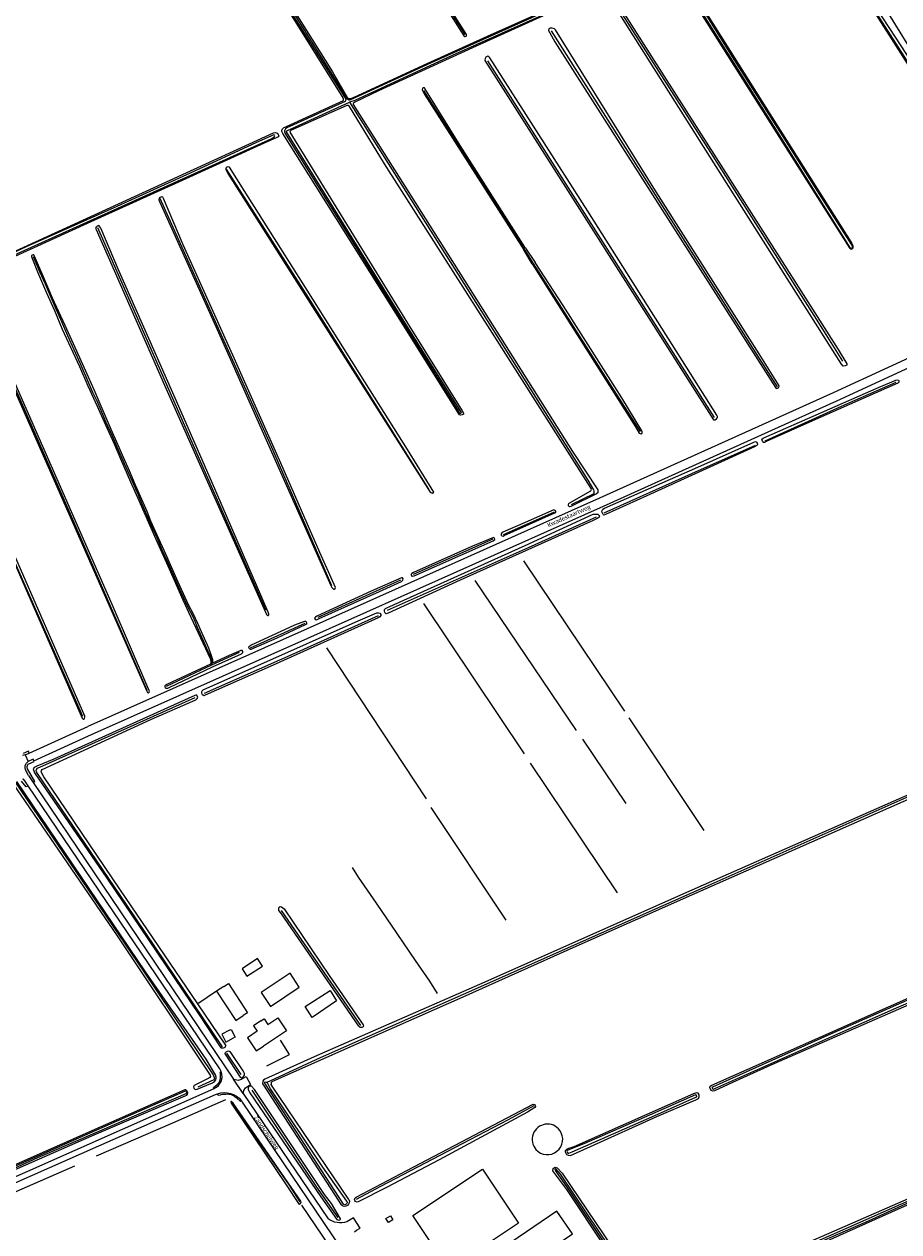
# Model space of a CAD drawing. Extents: x 177628 to 188968, y 384226 to 390673.
# Tile 376 of 393: x 185682 to 186181, y 388829 to 389518. Entities that reach past the tile are written whole.
import ezdxf

# ---------------------------------------------------------------- set-up
doc = ezdxf.new("R2010")
doc.units = 0
for name, color, linetype, lineweight in [('B01_T', 14, 'Continuous', 9), ('B02_T', 14, 'Continuous', 9), ('B14_F', 14, 'Continuous', 9), ('T02_F', 253, 'RASTER', 9), ('T04_F', 253, 'HAAG', 9), ('T07_F', 253, 'Continuous', 9), ('T09_F', 253, 'Continuous', 9), ('T22_F', 253, 'Continuous', 9), ('V00_F', 8, 'Continuous', 9), ('V00_T', 8, 'Continuous', 9), ('V06_F', 8, 'Continuous', 9), ('V06_T', 8, 'Continuous', 9), ('W01_F', 253, 'Continuous', 9), ('Z06', 7, 'Continuous', 9)]:
    doc.layers.add(name, color=color, linetype=linetype, lineweight=lineweight)
doc.styles.add('Legend', font='calibri.ttf')
doc.linetypes.add('HAAG', pattern='A,4,-1,[5,TOPOCAD.SHX,S=0.35,R=0,X=-0.35,Y=-0.35],-1', length=6)
doc.linetypes.add('RASTER', pattern='A,4,-1,[4,TOPOCAD.SHX,S=0.5,R=0,X=-0.5,Y=0],-1', length=6)

msp = doc.modelspace()

# ---------------------------------------------------------------- linework, layer by layer
at = {"layer": 'B01_T', "linetype": 'Continuous'}
for points in [[(185816.858, 388949.165), (185812.683, 388946.417), (185814.773, 388943.277), (185809.175, 388939.554), (185814.153, 388932.068), (185818.315, 388934.837)], [(185816.858, 388949.165), (185818.649, 388950.341), (185820.727, 388947.177), (185826.545, 388950.999), (185831.495, 388943.465), (185818.315, 388934.837)]]:
    msp.add_lwpolyline(points, dxfattribs=at)
at = {"layer": 'B02_T', "linetype": 'Continuous'}
for points in [[(185795.679, 388968.841), (185791.511, 388966.099)], [(185791.511, 388966.099), (185802.468, 388949.431), (185806.65, 388952.18)], [(185795.679, 388968.841), (185798.245, 388970.529), (185809.203, 388953.858), (185806.65, 388952.18)], [(185798.916, 388943.907), (185794.482, 388941.592), (185796.794, 388937.156), (185801.233, 388939.473)], [(185798.916, 388943.907), (185799.801, 388944.369), (185802.113, 388939.932), (185801.233, 388939.473)], [(185943.297, 388864.608), (185963.837, 388833.818), (185919.985, 388804.602), (185911.244, 388817.67), (185915.357, 388820.411), (185903.496, 388838.144), (185943.297, 388864.608)]]:
    msp.add_lwpolyline(points, dxfattribs=at)
at = {"layer": 'B14_F', "linetype": 'Continuous'}
for points in [[(185817.658, 388980.504), (185814.92, 388984.707), (185806.129, 388978.979), (185808.867, 388974.776), (185817.658, 388980.504)], [(185838.644, 388968.443), (185833.464, 388976.348), (185816.957, 388965.315), (185822.208, 388957.458), (185838.644, 388968.443)], [(185856.275, 388966.516), (185860.027, 388960.684), (185846.109, 388951.176), (185842.109, 388957.374), (185856.275, 388966.516)], [(185892.159, 388835.746), (185889.612, 388834.157), (185888.219, 388836.39), (185890.765, 388837.978), (185892.159, 388835.746)], [(185959.593, 388822.699), (185968.41, 388809.764), (185994.637, 388827.641), (185985.82, 388840.576), (185959.593, 388822.699)]]:
    msp.add_lwpolyline(points, dxfattribs=at)
for start, end in [(36.279406, 221.214808), (221.217566, 36.276648)]:
    msp.add_arc((185980.401, 388881.596), 8.721, start, end, dxfattribs=at)
at = {"layer": 'T02_F', "linetype": 'RASTER'}
msp.add_lwpolyline([(185791.511, 388966.099), (185780.731, 388958.958)], dxfattribs=at)
at = {"layer": 'T04_F', "linetype": 'HAAG'}
msp.add_lwpolyline([(185820.274, 388923.48), (185833.226, 388929.952), (185827.991, 388938.234)], dxfattribs=at)
at = {"layer": 'T07_F', "linetype": 'Continuous'}
for points in [[(185933.404, 389511.993), (185834.142, 389668.291)], [(186208.855, 389461.013), (186154.485, 389545.882), (186128.001, 389589.494), (186126.733, 389591.371), (186125.992, 389591.266), (186123.85, 389591.055), (186049.167, 389556.25)], [(186012.777, 389539.786), (186073.491, 389444.602), (186137.481, 389343.918), (186148.794, 389325.643)], [(185982.494, 389514.012), (186043.181, 389418.352), (186111.613, 389310.897)], [(186075.699, 389293.349), (185995.162, 389420.269), (185946.316, 389496.992)], [(185909.741, 389479.973), (185961.045, 389399.124), (185967.204, 389389.314)], [(185867.457, 389473.322), (185951.584, 389340.1), (186003.468, 389257.691), (186006.64, 389252.137), (186006.984, 389251.317), (186006.825, 389249.915), (185993.866, 389243.573)], [(185912.727, 389252.534), (185844.084, 389361.866), (185797.195, 389435.205)], [(185857.397, 389197.339), (185822.409, 389277.681), (185759.222, 389418.293)], [(185723.493, 389401.829), (185819.415, 389183.722)], [(185967.204, 389389.314), (185967.521, 389388.81)], [(185967.521, 389388.81), (185971.935, 389381.96)], [(185686.852, 389385.25), (185690.421, 389376.679), (185693.602, 389369.689), (185696.28, 389363.479), (185699.792, 389355.449), (185702.384, 389349.562), (185706.496, 389340.141), (185710.073, 389332.296), (185713.621, 389324.268), (185718.338, 389313.309), (185720.764, 389307.96), (185723.102, 389303.006), (185724.931, 389298.976), (185728.301, 389290.869), (185731.881, 389282.951), (185733.871, 389278.529), (185734.636, 389276.635), (185735.587, 389274.603), (185738.71, 389267.248), (185743.359, 389257.086), (185744.801, 389253.658), (185745.675, 389251.768), (185746.225, 389250.701), (185746.791, 389249.235), (185748.846, 389244.089), (185750.936, 389239.488), (185753.692, 389233.135), (185757.627, 389224.506), (185760.357, 389217.898), (185763.028, 389211.868), (185766.767, 389203.594), (185768.68, 389199.277), (185771.468, 389193.034), (185774.882, 389185.654), (185777.707, 389180.321), (185779.171, 389177.257), (185780.507, 389173.752), (185783.892, 389166.19), (185786.37, 389160.443), (185788.231, 389156.523), (185788.719, 389155.048), (185788.796, 389154.162), (185788.589, 389152.063)], [(185971.935, 389381.96), (185972.296, 389381.39)], [(185972.296, 389381.39), (186019.829, 389306.479), (186033.362, 389285.48)], [(185751.914, 389137.682), (185708.046, 389238.308), (185658.707, 389350.676), (185650.621, 389368.844)], [(185715.104, 389122.785), (185653.974, 389261.516), (185614.296, 389352.154)], [(186104.627, 389280.21), (186148.256, 389299.882), (186179.398, 389313.572)], [(186012.776, 389239.087), (186062.778, 389261.492), (186099.157, 389277.735)], [(185889.164, 389183.448), (185923.325, 389198.711), (185969.637, 389219.337), (186008.416, 389236.844)], [(185984.16, 389239.45), (185955.123, 389226.528)], [(185949.146, 389223.938), (185903.686, 389203.801)], [(185966.722, 389211.623), (186024.397, 389125.827)], [(185896.572, 389200.576), (185849.34, 389179.356)], [(185996.92, 389114.808), (185939.113, 389200.471)], [(185967.327, 389101.499), (185909.837, 389187.321)], [(185784.593, 389136.163), (185837.485, 389159.625), (185883.978, 389180.535)], [(185841.988, 389175.946), (185810.623, 389161.861)], [(185820.03, 388914.102), (185850.811, 388928.386), (185945.835, 388970.256), (186012.969, 389000.189), (186075.535, 389027.905), (186188.646, 389078.103), (186314.244, 389133.38), (186393.633, 389167.953)], [(185804.382, 389159.403), (185788.589, 389152.063)], [(185911.315, 389075.891), (185854.407, 389162.004)], [(185788.589, 389152.063), (185762.65, 389140.006)], [(185794.935, 388934.416), (185740.112, 389015.597), (185689.233, 389090.32), (185688.665, 389091.327), (185688.614, 389092.075), (185689.156, 389093.313), (185690.549, 389094.009), (185761.115, 389125.463), (185779.278, 389133.765)], [(186026.934, 389122.072), (186069.781, 389057.751)], [(186000.435, 389109.889), (186025.123, 389073.312)], [(186020.377, 389022.315), (185970.816, 389096.236)], [(185617.627, 389061.321), (185674.12, 389086.706), (185675.03, 389086.908), (185676.222, 389086.023), (185749.764, 388977.532), (185789.586, 388918.422), (185789.993, 388917.535), (185790.271, 388916.303), (185789.929, 388915.645), (185780.848, 388911.413)], [(185956.87, 389006.641), (185914.037, 389070.972)], [(185917.711, 388964.883), (185913.255, 388971.896), (185905.136, 388983.732), (185894.613, 388999.041), (185882.802, 389016.369), (185872.556, 389031.147), (185869.041, 389036.743)], [(185828.425, 389012.264), (185873.704, 388946.515)], [(185805.56, 388918.683), (185797.379, 388930.797)], [(185790.802, 388901.76), (185796.858, 388904.43)], [(185811.569, 388909.755), (185848.522, 388854.254), (185860.72, 388837.031)], [(185722.874, 388872.28), (185766.568, 388891.085), (185790.802, 388901.76)], [(185800.507, 388902.101), (185832.905, 388855.501), (185838.957, 388845.929)], [(185972.685, 388900.735), (185957.933, 388892.834), (185936.136, 388881.431), (185885.189, 388854.67), (185871.211, 388847.226)], [(185630.64, 388831.663), (185710.6, 388866.584)], [(185895.758, 388762.74), (185864.207, 388808.721), (185840.274, 388843.987)]]:
    msp.add_lwpolyline(points, dxfattribs=at)
at = {"layer": 'T09_F', "linetype": 'Continuous'}
for points in [[(185870.518, 389612.837), (185834.21, 389669.454), (185833.701, 389669.718), (185833.367, 389669.62), (185833.029, 389669.265), (185833.299, 389668.441), (185833.723, 389667.564), (185865.125, 389617.68), (185932.707, 389511.18), (185933.316, 389510.71), (185933.987, 389511.034), (185934.22, 389511.211), (185934.154, 389512.006), (185908.492, 389552.505), (185870.518, 389612.837)], [(185992.428, 389243.636), (185992.557, 389244.281), (185992.737, 389244.565), (186005.148, 389251.604), (186005.509, 389252.301), (186005.329, 389252.92), (186004.813, 389253.952), (185949.088, 389341.602), (185887.328, 389438.102), (185867.369, 389470.948), (185866.57, 389471.387), (185865.873, 389471.361), (185834.654, 389457.568), (185834.19, 389457.336), (185833.493, 389456.794), (185833.364, 389456.278), (185900.486, 389347.239), (185931.684, 389297.201), (185932.472, 389295.991), (185932.435, 389295.423), (185931.775, 389294.91), (185930.859, 389294.727), (185930.107, 389295.039), (185897.958, 389346.362), (185829.417, 389455.531), (185828.772, 389456.692), (185828.772, 389457.208), (185829.056, 389458.059), (185829.701, 389458.704), (185863.913, 389474.38), (185864.017, 389475.205), (185863.733, 389475.902), (185805.507, 389569.202)], [(186051.459, 389555.515), (186105.173, 389470.342), (186153.652, 389393.581), (186154.09, 389392.704), (186154.657, 389391.44), (186154.683, 389389.969), (186154.115, 389389.428), (186153.831, 389389.35), (186153.161, 389389.918), (186101.407, 389471.427), (186049.91, 389553.065)], [(186158.328, 389541.895), (186185.36, 389500.479), (186208.826, 389462.292), (186209.78, 389460.898), (186209.806, 389460.073), (186209.264, 389459.609), (186208.825, 389459.841), (186208.232, 389460.383), (186153.332, 389546.51)], [(186011.571, 389538.035), (185937.6, 389504.363), (185883.985, 389479.895), (185870.362, 389473.346), (185869.434, 389472.624), (185869.588, 389472.057), (185933.024, 389371.557), (185994.757, 389274.077), (186009.095, 389252.093), (186009.224, 389251.319), (186009.095, 389250.417), (186008.475, 389249.978), (185993.666, 389242.707), (185992.917, 389242.398), (185992.582, 389242.811)], [(186015.621, 389537.415), (186076.762, 389441.637), (186146.412, 389332.185), (186151.415, 389324.108), (186151.234, 389323.309), (186150.434, 389322.845), (186149.299, 389322.793), (186148.345, 389323.8), (186078.978, 389433.072), (186013.144, 389537.209)], [(185831.273, 389532.767), (185857.708, 389490.668), (185866.346, 389475.809), (185866.93, 389475.39), (185867.557, 389475.343), (185868.212, 389475.437), (185870.146, 389476.243), (185911.811, 389495.404), (185946.16, 389511.064), (185976.003, 389524.326)], [(186041.162, 389424.34), (185985.05, 389514.698), (185984.431, 389515.163), (185983.193, 389515.576), (185982.006, 389515.628), (185981.284, 389515.267), (185981.077, 389514.132), (185981.696, 389512.893), (185984.635, 389507.785), (186110.682, 389310.501), (186111.043, 389310.037), (186111.765, 389310.14), (186112.591, 389310.552), (186112.643, 389311.481), (186101.348, 389329.697), (186041.162, 389424.34)], [(186003.391, 389411.142), (185947.588, 389498.559), (185946.917, 389499.127), (185946.35, 389499.488), (185945.318, 389498.973), (185944.801, 389498.199), (185944.698, 389497.115), (185951.145, 389487.053), (186075.231, 389292.143), (186076.108, 389292.195), (186076.934, 389292.607), (186077.45, 389293.381), (186077.399, 389294), (186077.038, 389294.723), (186059.761, 389322.073), (186003.391, 389411.142)], [(185967.852, 389389.983), (185930.6, 389448.671), (185910.461, 389481.104), (185910.125, 389481.517), (185909.455, 389481.569), (185909.042, 389481.362), (185908.938, 389480.279), (185910.047, 389478.06), (185966.903, 389389.003)], [(185564.356, 389374.006), (185564.975, 389373.025), (185577.402, 389346.089), (185578.021, 389344.98), (185578.872, 389344.567), (185586.716, 389347.712), (185649.696, 389376.15), (185706.045, 389401.855), (185824.058, 389455.793), (185825.039, 389456.025), (185826.019, 389455.612), (185826.638, 389454.889), (185826.973, 389454.089), (185826.689, 389453.625), (185825.528, 389452.98), (185820.832, 389450.892), (185769.721, 389427.739), (185719.744, 389405.154), (185674.283, 389384.373), (185637.981, 389367.846), (185610.477, 389355.006), (185582.974, 389342.554)], [(185807.258, 389422.956), (185798.8, 389436.27), (185797.974, 389436.373), (185797.355, 389436.193), (185796.787, 389435.651), (185796.787, 389434.877), (185797.947, 389432.555), (185913.473, 389250.908), (185914.143, 389250.469), (185914.788, 389250.34), (185915.485, 389250.753), (185900.58, 389275.162), (185876.16, 389313.839), (185843.179, 389366.166), (185807.258, 389422.956)], [(185772.5, 389391.982), (185761.156, 389418.428), (185760.847, 389419.047), (185760.125, 389419.331), (185759.247, 389419.022), (185758.731, 389418.506), (185758.55, 389417.577), (185759.015, 389416.648), (185791.139, 389345.386), (185856.704, 389197.522), (185857.245, 389196.438), (185858.277, 389195.535), (185858.664, 389195.535), (185859.283, 389195.845), (185859.335, 389196.515), (185850.466, 389216.459), (185828.138, 389267.467), (185800.783, 389328.925), (185772.5, 389391.982)], [(185735.58, 389377.726), (185725.525, 389401.462), (185724.88, 389402.236), (185724.545, 389402.778), (185724.158, 389402.907), (185723.307, 389402.675), (185722.687, 389402.108), (185722.455, 389401.412), (185722.842, 389400.638), (185761.876, 389311.805), (185819.37, 389182.285), (185819.963, 389181.099), (185820.35, 389180.582), (185820.634, 389180.402), (185820.969, 389180.505), (185821.433, 389180.866), (185821.305, 389181.253), (185821.047, 389182.414), (185788.562, 389257.107), (185766.492, 389307.599), (185735.58, 389377.726)], [(185789.22, 389153.232), (185789.344, 389154.226), (185789.306, 389155.198), (185788.624, 389157.458), (185787.051, 389161.886), (185782.959, 389171.126), (185780.823, 389175.87), (185778.099, 389181.565), (185775.672, 389186.17), (185773.542, 389190.787), (185769.596, 389199.525), (185765.924, 389207.766), (185762.489, 389215.38), (185756.721, 389228.451), (185754.075, 389234.318), (185751.912, 389239.739), (185749.67, 389245.029), (185745.258, 389254.85), (185741.761, 389262.97), (185738.549, 389270.297), (185734.551, 389279.288), (185731.338, 389286.657), (185724.523, 389302.609), (185721.597, 389309.142), (185716.896, 389319.841), (185710.856, 389333.367), (185705.067, 389345.887), (185697.884, 389361.527), (185692.43, 389374.145), (185687.437, 389385.806), (185687.126, 389386.175), (185686.781, 389386.331), (185686.196, 389386.138), (185685.867, 389385.871), (185685.805, 389385.318), (185685.995, 389384.775), (185689.325, 389376.605), (185694.418, 389364.567), (185698.966, 389354.497), (185703.456, 389343.79), (185708.18, 389333.558), (185713.19, 389322.532), (185718.071, 389311.544), (185723.276, 389299.891), (185728.101, 389289.24), (185732.976, 389278.421), (185736.703, 389269.843), (185742.35, 389256.641), (185747.311, 389245.783), (185753.308, 389232.297)], [(185971.624, 389381.037), (185966.903, 389389.003)], [(185967.852, 389389.983), (185973.432, 389381.867)], [(185971.624, 389381.037), (186030.626, 389288.105), (186032.844, 389284.57), (186033.85, 389284.106), (186034.495, 389284.492), (186034.521, 389285.215), (186034.212, 389285.834), (186022.84, 389304.592), (185989.317, 389357.357), (185973.432, 389381.867)], [(185973.432, 389381.867), (185973.374, 389381.957)], [(185680.638, 389303.261), (185651.53, 389369.775), (185651.195, 389370.446), (185650.576, 389370.782), (185649.75, 389370.369), (185649.75, 389369.337), (185649.904, 389367.867), (185650.626, 389366.422), (185751.666, 389137.363), (185752.105, 389136.614), (185752.388, 389136.434), (185753.008, 389136.743), (185753.137, 389137.259), (185752.827, 389138.136), (185731.918, 389186.822), (185680.638, 389303.261)], [(185653.077, 389267.176), (185615.745, 389353.247), (185615.41, 389353.789), (185613.991, 389353.531), (185613.474, 389353.016), (185613.371, 389352.319), (185658.722, 389250.071), (185714.824, 389121.918), (185715.314, 389121.325), (185715.546, 389121.376), (185716.113, 389121.66), (185716.397, 389122.382), (185716.217, 389123.001), (185653.077, 389267.176)], [(186133.524, 389292.215), (186105.36, 389279.662), (186104.355, 389279.16), (186103.667, 389279.213), (186103.297, 389279.557), (186102.927, 389280.43), (186102.874, 389281.064), (186103.483, 389281.567), (186103.959, 389281.804), (186169.729, 389310.768), (186179.25, 389314.732), (186180.017, 389314.917), (186180.731, 389314.679), (186181.021, 389314.097), (186180.995, 389313.621), (186180.413, 389312.934), (186133.524, 389292.215)], [(186037.182, 389248.769), (186013.54, 389238.146), (186012.588, 389237.802), (186012.271, 389238.173), (186011.61, 389239.231), (186011.531, 389240.05), (186011.954, 389241.055), (186013.038, 389241.663), (186066.353, 389265.13), (186098.141, 389279.427), (186099.146, 389279.664), (186099.939, 389279.4), (186100.15, 389278.844), (186100.283, 389278.316), (186100.15, 389277.655), (186099.939, 389277.549), (186098.669, 389276.65), (186037.182, 389248.769)], [(185992.582, 389242.811), (185992.453, 389243.069), (185992.428, 389243.636)], [(185930.579, 389200.593), (185889.429, 389181.751), (185888.424, 389181.381), (185887.605, 389182.095), (185887.393, 389182.915), (185887.394, 389183.84), (185887.896, 389184.422), (185888.637, 389184.924), (185967.657, 389220.442), (186006.559, 389238.227), (186009.203, 389238.359), (186010.049, 389237.327), (186009.943, 389236.613), (186009.097, 389235.926), (186006.585, 389234.737), (185930.579, 389200.593)], [(185967.665, 389233.558), (185954.868, 389228.067), (185954.403, 389227.576), (185954.068, 389227.086), (185954.042, 389226.364), (185954.299, 389225.848), (185955.099, 389225.796), (185955.744, 389226.054), (185984.667, 389239.023), (185985.106, 389239.435), (185985.157, 389239.977), (185984.848, 389240.467), (185984.1, 389240.674), (185967.665, 389233.558)], [(185753.308, 389232.297), (185757.685, 389222.263), (185762.89, 389210.61), (185768.052, 389198.956), (185772.325, 389189.426), (185776.779, 389179.606), (185780.946, 389170.623), (185787.875, 389156.031), (185788.186, 389154.603), (185788.184, 389153.587), (185788.117, 389152.718)], [(185930.976, 389214.968), (185949.423, 389223.089), (185950.301, 389223.785), (185950.404, 389224.095), (185950.017, 389224.74), (185949.527, 389224.946), (185937.581, 389220.074), (185903.885, 389205.043), (185902.982, 389204.527), (185902.518, 389204.037), (185902.621, 389203.444), (185902.956, 389202.902), (185903.085, 389202.902), (185904.298, 389203.185), (185930.976, 389214.968)], [(185884.509, 389194.136), (185897.151, 389199.937), (185897.925, 389200.711), (185898.106, 389201.381), (185897.745, 389201.975), (185897.126, 389201.923), (185879.71, 389194.447), (185848.749, 389180.137), (185847.975, 389179.621), (185847.485, 389178.925), (185847.717, 389178.461), (185848.413, 389177.97), (185848.981, 389178.125), (185850.09, 389178.744), (185884.509, 389194.136)], [(185823.817, 389152.073), (185785.073, 389135.028), (185784.227, 389134.737), (185783.566, 389135.134), (185783.117, 389136.033), (185783.064, 389137.064), (185783.276, 389137.567), (185783.911, 389138.016), (185872.346, 389177.445), (185883.056, 389182.069), (185883.902, 389181.963), (185884.801, 389181.752), (185885.251, 389180.985), (185885.383, 389180.456), (185884.801, 389179.636), (185883.822, 389179.081), (185823.817, 389152.073)], [(185825.889, 389167.554), (185811.106, 389161.135), (185810.925, 389161.109), (185810.383, 389161.418), (185810.022, 389162.141), (185809.971, 389162.631), (185810.564, 389163.25), (185811.055, 389163.56), (185836.236, 389175.11), (185841.835, 389177.327), (185842.454, 389177.25), (185842.841, 389176.476), (185842.815, 389175.624), (185842.092, 389175.134), (185825.889, 389167.554)], [(185789.123, 389151.182), (185805.816, 389158.685), (185806.435, 389159.381), (185806.435, 389159.897), (185806.1, 389160.568), (185805.326, 389160.568), (185798.618, 389157.603), (185789.22, 389153.232)], [(185788.117, 389152.718), (185763.142, 389141.102), (185762.523, 389140.793), (185762.032, 389140.354), (185761.981, 389139.813), (185762.213, 389139.348), (185762.703, 389139.013), (185763.606, 389139.013), (185764.354, 389139.451), (185789.123, 389151.182)], [(185780.731, 388958.958), (185736.323, 389024.298), (185692.897, 389088.365), (185691.298, 389091.307), (185691.479, 389091.977), (185691.969, 389092.674), (185754.433, 389121.37), (185779.718, 389132.327), (185780.466, 389133.153), (185780.853, 389133.668), (185780.57, 389134.236), (185780.157, 389134.933), (185779.693, 389135.088), (185779.074, 389134.907), (185698.678, 389098.606), (185688.874, 389094.61), (185687.352, 389093.784), (185686.784, 389092.985), (185687.609, 389090.689), (185728.869, 389030.698), (185781.579, 388952.697), (185793.95, 388933.878)], [(185675.265, 389084.66), (185734.683, 388997.772), (185787.925, 388918.295), (185787.955, 388917.431), (185787.698, 388916.874), (185787.088, 388916.449), (185778.735, 388912.329), (185778.292, 388911.54), (185778.624, 388910.815), (185779.342, 388910.046), (185780.508, 388910.215), (185789.259, 388913.786), (185790.302, 388914.703), (185791.043, 388915.481), (185791.37, 388916.363), (185791.335, 388917.078), (185790.814, 388918.375), (185785.525, 388927.363), (185750.943, 388977.133), (185677.447, 389085.806)], [(185867.041, 388847.346), (185823.298, 388911.905), (185822.77, 388912.83), (185822.796, 388913.571), (185822.955, 388914.179), (185823.272, 388914.602), (185876.746, 388938.412), (185932.335, 388962.883), (185995.144, 388991.16), (186062.898, 389021.181), (186206.34, 389084.394)], [(186188.966, 389079.348), (186058.006, 389021.711), (185944.739, 388971.262), (185847.207, 388928.742)], [(185855.839, 388975.162), (185875.135, 388946.996), (185875.426, 388946.282), (185875.214, 388945.779), (185874.421, 388945.383), (185873.522, 388945.462), (185872.676, 388946.097), (185828.269, 389010.761), (185827.08, 389012.216), (185827.001, 389013.168), (185827.239, 389014.146), (185827.874, 389014.464), (185828.667, 389014.331), (185830.094, 389013.061), (185855.839, 388975.162)], [(186045.498, 388781.352), (186177.003, 388840.328), (186398.226, 388938.503), (186505.252, 388985.179), (186507.714, 388986.695), (186508.498, 388987.366), (186508.397, 388988.234), (186507.318, 388989.498), (186506.3, 388990.241), (186505.015, 388990.25), (186463.638, 388971.029), (186342.117, 388916.781), (186261.44, 388881.2), (186204.224, 388855.428), (186090.084, 388805.606)], [(186086.002, 388914.055), (186075.827, 388909.364), (186074.859, 388909.043), (186073.912, 388909.521), (186073.129, 388911.194), (186073.255, 388911.911), (186074.255, 388912.445), (186195.3, 388966.202), (186197.549, 388967.582), (186199.697, 388969.179), (186201.126, 388969.781), (186204.078, 388970.503), (186206.929, 388971.441), (186226.71, 388980.491), (186227.833, 388980.621), (186229.396, 388980.234), (186230.052, 388978.83), (186230.157, 388977.761), (186228.933, 388976.86), (186109.609, 388924.63), (186086.002, 388914.055)], [(185796.741, 388935.401), (185780.731, 388958.958)], [(185796.35, 388930.226), (185804.968, 388917.116), (185805.819, 388916.703), (185806.542, 388917.064), (185806.929, 388917.451), (185807.471, 388918.173), (185807.548, 388919.179), (185806.697, 388920.753), (185799.189, 388931.8)], [(185847.207, 388928.742), (185819.148, 388915.978), (185818.248, 388915.396), (185817.957, 388914.788), (185817.825, 388913.334), (185818.248, 388912.488), (185858.9, 388850.178), (185862.626, 388844.205)], [(185813.144, 388910.045), (185811.545, 388911.955), (185810.461, 388911.929), (185809.79, 388911.594), (185809.48, 388910.924), (185809.506, 388909.969), (185810.537, 388908.163), (185850.998, 388848.869), (185860.104, 388835.888), (185861.255, 388835.512), (185861.926, 388835.643), (185862.276, 388835.806), (185862.339, 388836.324), (185857.131, 388844.986), (185853.14, 388850.132), (185813.144, 388910.045)], [(185720.313, 388883.55), (185773.646, 388906.525), (185774.492, 388906.913), (185774.865, 388907.377), (185775.016, 388908.324), (185774.656, 388909.11), (185773.966, 388909.817), (185773.46, 388909.805), (185724.976, 388888.54), (185650.506, 388855.66), (185649.572, 388855.305), (185649.204, 388854.991), (185649.476, 388854.237), (185649.841, 388853.6), (185650.629, 388853.157), (185651.851, 388853.204), (185665.041, 388859.541), (185720.313, 388883.55)], [(186042.805, 388894.585), (186065.077, 388904.075), (186066.671, 388904.887), (186067.095, 388905.809), (186066.969, 388907.065), (186066.514, 388908.037), (186065.531, 388908.169), (186063.703, 388907.578), (185995.505, 388877.275), (185993.731, 388876.709), (185992.417, 388876.423), (185991.337, 388875.919), (185990.517, 388875.14), (185990.553, 388874.5), (185991.314, 388873.013), (185992.261, 388872.535), (185993.539, 388872.475), (186005.031, 388877.584), (186042.805, 388894.585)], [(185831.275, 388855.705), (185838.359, 388844.985), (185838.762, 388844.682), (185839.206, 388844.902), (185839.751, 388845.525), (185839.653, 388846.433), (185801.051, 388902.35), (185799.859, 388903.194), (185799.771, 388903.227), (185799.59, 388903.144), (185799.884, 388902.182), (185800.68, 388901.083), (185831.275, 388855.705)], [(185871.137, 388848.621), (185900.221, 388863.846), (185931.426, 388880.145), (185972.241, 388901.611)], [(185973.209, 388899.703), (185968.936, 388897.218), (185918.604, 388869.871), (185888.526, 388854.109), (185872.36, 388845.923)], [(186017.405, 388820.03), (186037.476, 388790.269), (186038.037, 388789.068), (186038.191, 388788.348), (186037.564, 388787.993), (186035.916, 388787.345), (186035.399, 388787.408), (186034.915, 388787.791), (185991.439, 388853.011), (185983.443, 388863.723), (185983.746, 388864.901), (185984.503, 388865.499), (185985.1, 388865.656), (185985.981, 388865.337), (185988.87, 388862.419), (186017.405, 388820.03)]]:
    msp.add_lwpolyline(points, dxfattribs=at)
at = {"layer": 'T09_F', "linetype": 'Continuous', "extrusion": (0, 0, -1)}
for centre, radius, start, end in [((-185794.949, 388935.367), 1.793, 178.904422, 303.854524), ((-185798.261, 388930.126), 1.914, 3.001873, 118.988352), ((-185972.399, 388900.491), 1.131, 81.979722, 224.219497), ((-185871.829, 388847.309), 1.484, 249.033272, 62.197274), ((-185864.596, 388846.11), 2.74, 153.174549, 315.966445)]:
    msp.add_arc(centre, radius, start, end, dxfattribs=at)
at = {"layer": 'T22_F', "linetype": 'Continuous'}
msp.add_lwpolyline([(185808.492, 388917.433), (185810.901, 388912.976)], dxfattribs=at)
at = {"layer": 'V00_F', "linetype": 'Continuous'}
for points in [[(185682.214, 389100.911), (185680.733, 389100.521)], [(185684.571, 389101.978), (185684.126, 389103.021), (185681.176, 389101.821)], [(185687.136, 389097.633), (185686.862, 389098.505), (185683.887, 389097.091)], [(185683.916, 389095.585), (185684.363, 389095.94), (185687.288, 389097.269), (185687.136, 389097.633)], [(185684.079, 389089.18), (185682.419, 389092.345)], [(185686.75, 389085.229), (185687.714, 389085.823), (185683.634, 389092.972)], [(185683.896, 389083.379), (185682.862, 389082.65), (185680.183, 389085.931)], [(185793.575, 388919.904), (185794.208, 388920.194)], [(185801.138, 388916.003), (185804.053, 388915.46), (185805.704, 388915.899), (185808.492, 388917.433)], [(185790.115, 388910.632), (185789.783, 388911.232), (185791.839, 388912.844)], [(185806.726, 388907.757), (185807.113, 388909.434), (185808.068, 388911.007), (185810.901, 388912.976)], [(185792.414, 388906.55), (185791.986, 388907.644)], [(185805.667, 388903.617), (185805.184, 388903.213), (185802.82, 388905.209)], [(185870.255, 388828.848), (185871.445, 388829.778), (185873.505, 388830.93), (185869.671, 388836.78), (185865.877, 388834.641)]]:
    msp.add_lwpolyline(points, dxfattribs=at)
at = {"layer": 'V00_F', "linetype": 'Continuous', "extrusion": (0, 0, -1)}
for centre, radius, start, end in [((-185686.134, 389093.796), 3.988, 338.667084, 55.707963), ((-185685.49, 389094.093), 2.169, 328.865289, 43.453973), ((-185862.076, 388845.43), 11.439, 250.590265, 307.30455)]:
    msp.add_arc(centre, radius, start, end, dxfattribs=at)
at = {"layer": 'V00_F', "linetype": 'Continuous'}
for centre, radius, start, end in [((185788.208, 388917.191), 5.664, 309.870773, 5.805414), ((185786.281, 388917.904), 7.563, 358.940752, 15.335642), ((185796.392, 388895.962), 11.31, 87.869332, 110.594565), ((185797.672, 388899.971), 7.345, 45.497147, 96.714051)]:
    msp.add_arc(centre, radius, start, end, dxfattribs=at)
at = {"layer": 'V00_T', "linetype": 'Continuous'}
for points in [[(185682.214, 389100.911), (185684.571, 389101.978)], [(185682.214, 389100.911), (185683.887, 389097.091)], [(185683.896, 389083.379), (185681.997, 389086.181), (185681.289, 389087.11), (185680.793, 389086.885)], [(185793.367, 388921.837), (185683.896, 389083.379)], [(185684.079, 389089.18), (185686.75, 389085.229)], [(185686.75, 389085.229), (185801.138, 388916.003)], [(185563.449, 388810.451), (185631.216, 388840.34), (185790.115, 388910.632)], [(185790.115, 388910.632), (185790.156, 388910.65)], [(185806.726, 388907.757), (185801.138, 388916.003)], [(185245.323, 388666.783), (185260.273, 388673.309), (185554.534, 388803.03), (185742.385, 388885.94), (185790.96, 388907.248)], [(185806.726, 388907.757), (185855.143, 388836.331)], [(185900.035, 388764.427), (185806.245, 388902.833)]]:
    msp.add_lwpolyline(points, dxfattribs=at)
for centre, radius, start, end in [((185787.085, 388917.586), 7.585, 293.881317, 20.110419), ((185787.06, 388917.572), 7.614, 20.14449, 34.068466)]:
    msp.add_arc(centre, radius, start, end, dxfattribs=at)
at = {"layer": 'V00_T', "linetype": 'Continuous', "extrusion": (0, 0, -1)}
for centre, radius, start, end in [((-185795.906, 388895.962), 12.322, 66.337491, 71.452832), ((-185795.95, 388895.857), 12.436, 71.413236, 141.390331), ((-185796.208, 388896.038), 12.121, 141.297894, 145.903493)]:
    msp.add_arc(centre, radius, start, end, dxfattribs=at)
at = {"layer": 'V06_F', "linetype": 'Continuous'}
for points in [[(186015.85, 389776.85), (186108.386, 389628.234), (186173.54, 389526.273), (186228.587, 389437.296), (186273.352, 389367.229), (186269.207, 389365.406), (186143.541, 389307.423), (186010.181, 389247.427), (185843.207, 389172.924), (185717.954, 389117.092)], [(185720.115, 389112.564), (185845.368, 389168.396), (186012.342, 389242.899), (186145.702, 389302.895), (186271.368, 389360.878), (186276.084, 389362.952), (186305.804, 389316.433), (186382.564, 389197.402), (186447.055, 389091.012), (186453.861, 389081.607), (186472.113, 389053.754), (186485.017, 389033.565), (186510.508, 388993.357), (186522.877, 388972.337), (186561.076, 388912.132), (186582.414, 388877.978), (186606.89, 388839.216), (186639.619, 388787.739), (186665.127, 388747.695)]]:
    msp.add_lwpolyline(points, dxfattribs=at)
at = {"layer": 'V06_T', "linetype": 'Continuous'}
for points in [[(185684.571, 389101.978), (185717.954, 389117.092)], [(185687.136, 389097.633), (185720.115, 389112.564)]]:
    msp.add_lwpolyline(points, dxfattribs=at)
at = {"layer": 'W01_F', "linetype": 'Continuous'}
for points in [[(185720.341, 389704.859), (185720.657, 389704.881), (185720.761, 389704.801), (185804.984, 389572.914), (185865.236, 389476.489), (185865.568, 389475.801), (185866.292, 389474.977), (185866.943, 389474.573), (185867.47, 389474.698), (185868.078, 389474.926), (185914.193, 389495.884), (185969.374, 389520.764), (186011.762, 389540.119), (186012.777, 389539.786)], [(185798.629, 389580.644), (185864.787, 389476.019), (185865.342, 389474.776), (185864.918, 389473.772), (185831.544, 389458.682), (185830.803, 389458.047), (185830.274, 389456.99), (185830.221, 389456.435), (185830.749, 389455.509), (185898.44, 389346.626), (185929.782, 389296.682), (185930.258, 389295.82), (185930.79, 389295.857), (185931.157, 389296.04), (185931.248, 389296.315), (185899.63, 389346.758), (185868.943, 389396.003), (185831.517, 389456.355), (185831.411, 389456.699), (185831.622, 389456.937), (185832.046, 389457.148), (185867.457, 389473.322)], [(186049.167, 389556.25), (186050.199, 389555.863), (186051.102, 389555.347), (186085.772, 389499.253), (186114.382, 389454.383), (186135.515, 389420.866), (186153.952, 389392.032), (186154.287, 389391.232), (186154.339, 389390.484), (186154.132, 389389.994), (186153.823, 389389.839), (186153.358, 389390.059), (186109.843, 389459.402), (186067.334, 389526.668), (186049.36, 389554.896), (186049.167, 389556.25)], [(186012.777, 389539.786), (186011.745, 389538.676), (186010.45, 389537.83), (185925.955, 389500.039), (185870.366, 389474.246), (185867.457, 389473.322)], [(185561.932, 389372.935), (185574.746, 389343.806), (185575.725, 389342.232), (185576.525, 389341.148), (185577.66, 389341.329), (185626.191, 389363.321), (185680.012, 389388.021), (185737.264, 389413.726), (185823.001, 389452.632), (185824.523, 389453.715), (185824.833, 389454.128), (185824.626, 389454.54), (185824.265, 389454.618), (185814.306, 389450.287), (185776.43, 389432.909), (185732.466, 389412.876), (185684.889, 389391.683), (185636.254, 389369.51), (185587.878, 389347.595)], [(186122.722, 388818.422), (186201.901, 388853.425), (186283.339, 388889.728), (186403.392, 388942.681), (186505.452, 388988.867), (186506.523, 388989.185), (186506.883, 388988.805), (186507.141, 388988.254), (186507.104, 388987.811), (186457.714, 388965.514), (186408.69, 388943.999), (186352.715, 388919.355), (186299.782, 388895.769), (186255.869, 388875.972), (186204.5, 388853.604), (186163.433, 388834.893), (186117.939, 388815.089)], [(186142.845, 388940.279), (186179.673, 388956.581), (186218.612, 388973.321), (186228.119, 388977.766), (186228.473, 388978.053), (186228.612, 388978.667), (186228.452, 388979.141), (186227.991, 388979.474), (186227.401, 388979.564), (186224.822, 388978.298), (186206.191, 388969.893), (186202.272, 388968.365), (186200.46, 388968.067), (186199.459, 388967.599), (186195.543, 388965.281), (186140.218, 388940.942), (186080.577, 388914.097), (186074.65, 388911.387), (186074.423, 388911.22), (186074.44, 388910.923), (186074.677, 388910.546), (186075.214, 388910.309), (186076.038, 388910.634), (186142.845, 388940.279)], [(185820.03, 388914.102), (185819.308, 388914.257), (185818.611, 388913.844), (185819.178, 388913.096), (185863.85, 388844.689)], [(185865.919, 388846.312), (185865.888, 388846.361), (185852.264, 388865.722), (185822.299, 388910.464), (185820.958, 388913.147), (185820.494, 388913.818), (185820.03, 388914.102)], [(185742.61, 388895.538), (185773.849, 388909.351), (185774.184, 388908.932), (185774.342, 388908.432), (185774.381, 388907.877), (185773.962, 388907.542), (185726.015, 388886.932), (185689.231, 388871.007), (185651.149, 388853.7), (185650.745, 388853.802), (185650.382, 388854.28), (185650.252, 388854.721), (185650.907, 388855.164), (185708.155, 388880.465), (185742.61, 388895.538)], [(186041.756, 388895.277), (186065.133, 388905.657), (186065.66, 388905.965), (186065.51, 388906.809), (186064.949, 388907.095), (186038.599, 388895.509), (186001.198, 388879), (185992.111, 388875.483), (185991.71, 388875.296), (185991.45, 388874.809), (185991.708, 388874.259), (185992.015, 388873.732), (185992.532, 388873.668), (185994.58, 388874.504), (186041.756, 388895.277)], [(185987.888, 388861.71), (185985.277, 388864.818), (185984.957, 388864.851), (185984.6, 388864.44), (185984.787, 388864.04), (185985.452, 388863.01), (185991.31, 388854.651), (186034.265, 388790.286), (186035.654, 388788.619), (186036.362, 388788.279), (186036.989, 388788.633), (186036.975, 388789.053), (186036.718, 388789.604), (186028.625, 388801.307), (186003.133, 388839.143), (185987.888, 388861.71)]]:
    msp.add_lwpolyline(points, dxfattribs=at)
at = {"layer": 'W01_F', "linetype": 'Continuous', "extrusion": (0, 0, -1)}
msp.add_arc((-185864.762, 388845.657), 1.33, 150.498586, 313.27752, dxfattribs=at)

# ---------------------------------------------------------------- texts
at = {"layer": 'Z06', "style": 'Legend'}
msp.add_text('Kwadestaartweg', height=2.5, rotation=24.078837, dxfattribs=at).set_placement((185981.083, 389230.752))
at = {"layer": 'Z06', "linetype": 'Continuous', "style": 'Legend'}
msp.add_text('Zandschelweg', height=2.5, rotation=304.532125, dxfattribs=at).set_placement((185812.635, 388893.902))

doc.saveas('drawing.dxf')
